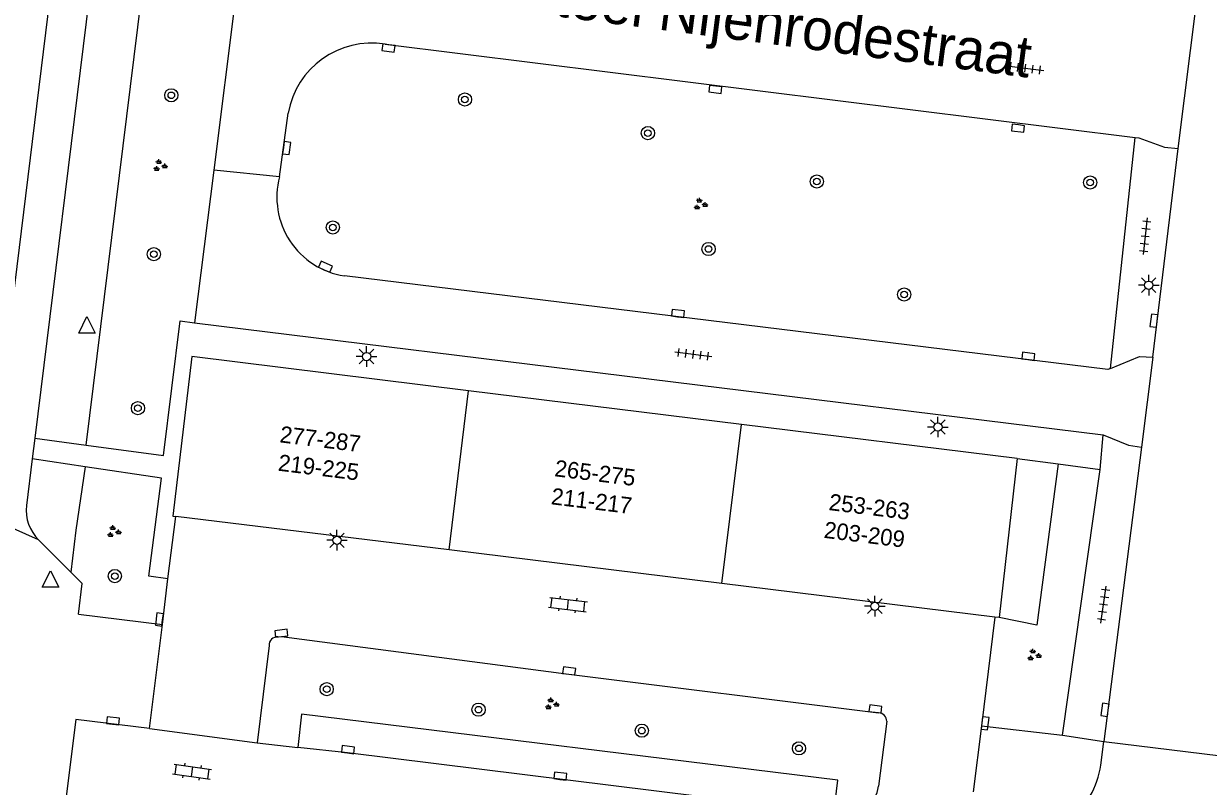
# Model space of a CAD drawing. Extents: x 131000 to 133014, y 396499 to 399001.
# Drawn here: x 131291.1 to 131362.8, y 396832.6 to 396878.8 of the extents above; entities that cross this region are included whole.
import ezdxf

# ---------------------------------------------------------------- set-up
doc = ezdxf.new("R2010")
doc.units = 0
for name, color, linetype in [('gg-anno-huisnummerreeks BGT', 7, 'Continuous'), ('gg-anno-openbare ruimte label', 7, 'Continuous'), ('gg-bbg-hoofdgebouw', 7, 'Continuous'), ('gg-bbg-tussenscheiding', 7, 'Continuous'), ('gg-knt-verharding', 7, 'Continuous'), ('gg-knt-verharding nz', 7, 'Continuous'), ('gt-grn-groengrens', 7, 'Continuous'), ('gt-grn-weggrens', 7, 'Continuous'), ('gt-symb-boom', 7, 'Continuous'), ('gt-symb-groenvak', 7, 'Continuous'), ('gt-symb-klinker verharding', 7, 'Continuous'), ('gt-symb-kolk', 7, 'Continuous'), ('gt-symb-lichtmast', 7, 'Continuous'), ('gt-symb-tegel verharding', 7, 'Continuous'), ('gt-symb-waterafsluiter', 7, 'Continuous')]:
    doc.layers.add(name, color=color, linetype=linetype)

# ---------------------------------------------------------------- blocks, each defined once
blk = doc.blocks.new('gt0-KOLK')
at = {"layer": 'gt-symb-kolk'}
blk.add_lwpolyline([(0, 0), (0.375, 0), (0.375, 0.4), (-0.375, 0.4), (-0.375, 0), (0, 0)], dxfattribs=at)
blk = doc.blocks.new('gt0-BOOM')
at = {"layer": 'gt-symb-boom'}
for radius in [0.4, 0.2]:
    blk.add_circle((0, 0), radius, dxfattribs=at)
blk = doc.blocks.new('gt0-TEG1')
at = {"layer": 'gt-symb-tegel verharding'}
for p, q in [((-1.125, 0), (1.125, 0)), ((-0.9, -0.25), (-0.9, 0.25)), ((-0.45, -0.25), (-0.45, 0.25)), ((0, -0.25), (0, 0.25)), ((0.45, -0.25), (0.45, 0.25)), ((0.9, -0.25), (0.9, 0.25))]:
    blk.add_line(p, q, dxfattribs=at)
blk = doc.blocks.new('gt0-LMAST')
at = {"layer": 'gt-symb-lichtmast'}
for p, q in [((-0.182, 0.173), (-0.447, 0.438)), ((-0.005, 0.246), (-0.005, 0.621)), ((0.172, 0.173), (0.437, 0.438)), ((-0.255, -0.004), (-0.63, -0.004)), ((-0.182, -0.181), (-0.447, -0.446)), ((-0.005, -0.254), (-0.005, -0.629)), ((0.437, -0.446), (0.172, -0.181)), ((0.245, -0.004), (0.62, -0.004))]:
    blk.add_line(p, q, dxfattribs=at)
blk.add_circle((-0.005, -0.004), 0.25, dxfattribs=at)
blk = doc.blocks.new('gt0-GRVAK')
at = {"layer": 'gt-symb-groenvak'}
for p, q in [((-0.11, 0.189), (-0.228, 0.24)), ((-0.182, 0.153), (0.088, 0.153)), ((-0.091, 0.211), (-0.156, 0.322)), ((-0.047, 0.214), (-0.047, 0.393)), ((-0.004, 0.211), (0.061, 0.322)), ((0.015, 0.189), (0.133, 0.24)), ((0.262, -0.052), (0.197, 0.059)), ((0.305, -0.049), (0.305, 0.13)), ((0.349, -0.052), (0.414, 0.059)), ((-0.245, -0.228), (-0.363, -0.177)), ((-0.318, -0.264), (-0.047, -0.264)), ((-0.226, -0.206), (-0.291, -0.095)), ((-0.183, -0.203), (-0.183, -0.024)), ((-0.139, -0.206), (-0.074, -0.095)), ((-0.12, -0.228), (-0.002, -0.177)), ((0.243, -0.074), (0.125, -0.023)), ((0.17, -0.11), (0.441, -0.11)), ((0.368, -0.074), (0.486, -0.023))]:
    blk.add_line(p, q, dxfattribs=at)
blk = doc.blocks.new('gt0-WAFSL')
at = {"layer": 'gt-symb-waterafsluiter'}
for p, q in [((-0.5, -0.333), (0, 0.667)), ((0, 0.667), (0.5, -0.333)), ((0.5, -0.333), (-0.5, -0.333))]:
    blk.add_line(p, q, dxfattribs=at)
blk = doc.blocks.new('gt0-KL1')
at = {"layer": 'gt-symb-klinker verharding'}
for p, q in [((-1.15, 0.3), (1.15, 0.3)), ((-1, -0.3), (-1, 0.3)), ((-0.5, 0.3), (-0.5, 0.45)), ((0, -0.3), (0, 0.3)), ((0.5, 0.3), (0.5, 0.45)), ((1, -0.3), (1, 0.3)), ((-1.15, -0.3), (1.15, -0.3)), ((-0.5, -0.45), (-0.5, -0.3)), ((0.5, -0.45), (0.5, -0.3))]:
    blk.add_line(p, q, dxfattribs=at)

msp = doc.modelspace()

# ---------------------------------------------------------------- linework, layer by layer
at = {"layer": 'gg-bbg-hoofdgebouw'}
for p, q in [((131334.522, 396854.538), (131318.003, 396856.574)), ((131351.22, 396852.48), (131334.522, 396854.538)), ((131351.22, 396852.48), (131350.12, 396842.84)), ((131316.813, 396846.934), (131300.272, 396848.967)), ((131333.333, 396844.903), (131316.813, 396846.934)), ((131349.857, 396842.872), (131333.333, 396844.903)), ((131350.12, 396842.84), (131349.857, 396842.872))]:
    msp.add_line(p, q, dxfattribs=at)
msp.add_lwpolyline([(131318.003, 396856.574), (131301.24, 396858.64), (131300.09, 396848.99), (131300.272, 396848.967)], dxfattribs=at)
at = {"layer": 'gg-bbg-tussenscheiding'}
for p, q in [((131316.813, 396846.934), (131318.003, 396856.574)), ((131333.333, 396844.903), (131334.522, 396854.538))]:
    msp.add_line(p, q, dxfattribs=at)
at = {"layer": 'gg-knt-verharding'}
for p, q in [((131296.273, 396890.428), (131291.728, 396853.698)), ((131304.312, 396883.7), (131302.573, 396869.912)), ((131360.97, 396871.24), (131362.09, 396880.2)), ((131312.94, 396877.54), (131358.364, 396871.898)), ((131306.55, 396869.52), (131307.07, 396873.36)), ((131356.862, 396857.926), (131358.364, 396871.898)), ((131359.43, 396858.6), (131360.97, 396871.24)), ((131302.573, 396869.912), (131301.41, 396860.691)), ((131301.41, 396860.691), (131356.42, 396853.91)), ((131359.43, 396858.6), (131358.74, 396853.16)), ((131291.728, 396853.698), (131294.835, 396853.285)), ((131294.835, 396853.285), (131299.53, 396852.66)), ((131358.74, 396853.16), (131356.473, 396835.344)), ((131291.574, 396852.449), (131291.227, 396849.622)), ((131294.775, 396851.975), (131291.574, 396852.449)), ((131351.22, 396852.48), (131353.695, 396852.145)), ((131353.695, 396852.145), (131356.25, 396851.8)), ((131299.4, 396851.29), (131294.775, 396851.975)), ((131353.974, 396835.73), (131356.25, 396851.8)), ((131299.789, 396845.187), (131300.272, 396848.967)), ((131293.914, 396845.596), (131291.963, 396847.542)), ((131299.463, 396842.425), (131299.789, 396845.187)), ((131294.369, 396843.055), (131299.463, 396842.425)), ((131349.857, 396842.872), (131349.053, 396836.297)), ((131298.684, 396836.122), (131299.463, 396842.425)), ((131305.919, 396841.153), (131305.195, 396835.267)), ((131343.326, 396836.566), (131342.812, 396832.634)), ((131349.053, 396836.297), (131348.557, 396832.295)), ((131349.053, 396836.297), (131353.974, 396835.73)), ((131305.195, 396835.267), (131307.664, 396834.99)), ((131356.28, 396833.917), (131356.473, 396835.344)), ((131356.473, 396835.344), (131363.548, 396834.487))]:
    msp.add_line(p, q, dxfattribs=at)
for points in [[(131290.895, 396882.809), (131292.897, 396882.519), (131288.763, 396848.958)], [(131358.364, 396871.898), (131358.59, 396871.87), (131360.14, 396871.31), (131360.97, 396871.24)], [(131356.862, 396857.926), (131356.7, 396857.86), (131310.48, 396863.52)], [(131299.53, 396852.66), (131300.53, 396860.8), (131301.41, 396860.691)], [(131356.862, 396857.926), (131358.62, 396858.64), (131359.43, 396858.6)], [(131356.42, 396853.91), (131357.97, 396853.28), (131358.74, 396853.16)], [(131299.789, 396845.187), (131298.63, 396845.36), (131299.4, 396851.29)], [(131294.369, 396843.055), (131294.599, 396844.913), (131293.914, 396845.596)], [(131306.454, 396841.67), (131306.674, 396841.694), (131324.065, 396839.419), (131342.831, 396837.084)], [(131298.684, 396836.122), (131294.219, 396836.668), (131293.593, 396831.688), (131297.548, 396831.196)], [(131340.111, 396830.999), (131340.354, 396833.007), (131307.888, 396836.998), (131307.664, 396834.99)]]:
    msp.add_lwpolyline(points, dxfattribs=at)
for centre, radius, start, end in [((131312.116, 396872.486), 5.121, 80.73739, 170.1716), ((131311.21, 396868.285), 4.821, 165.15675, 261.29285), ((131293.708, 396849.33), 2.498, 173.27562, 225.69664), ((131306.398, 396841.192), 0.481, 83.35628, 184.68322), ((131342.787, 396836.546), 0.539, 2.08776, 85.31091), ((131351.385, 396834.579), 4.94, 260.09389, 352.29696), ((131340.902, 396832.835), 1.921, 264.06385, 354.00717)]:
    msp.add_arc(centre, radius, start, end, dxfattribs=at)
at = {"layer": 'gg-knt-verharding nz'}
msp.add_lwpolyline([(131340.111, 396830.999), (131310.675, 396834.652), (131307.664, 396834.99)], dxfattribs=at)
at = {"layer": 'gt-grn-groengrens'}
msp.add_line((131294.835, 396853.285), (131299.397, 396890.021), dxfattribs=at)
for points in [[(131353.695, 396852.145), (131352.411, 396842.385), (131350.12, 396842.84)], [(131294.775, 396851.975), (131294.217, 396848.124), (131293.914, 396845.596)]]:
    msp.add_lwpolyline(points, dxfattribs=at)
at = {"layer": 'gt-grn-weggrens'}
for p, q in [((131306.55, 396869.52), (131302.573, 396869.912)), ((131291.728, 396853.698), (131291.574, 396852.449)), ((131356.25, 396851.8), (131356.42, 396853.91)), ((131291.963, 396847.542), (131288.763, 396848.958)), ((131298.684, 396836.122), (131305.195, 396835.267)), ((131353.974, 396835.73), (131356.473, 396835.344))]:
    msp.add_line(p, q, dxfattribs=at)

# ---------------------------------------------------------------- block references
at = {"layer": 'gt-symb-boom'}
for p in [(131299.997, 396874.45), (131317.778, 396874.194), (131328.859, 396872.165), (131339.087, 396869.238), (131355.639, 396869.17), (131309.777, 396866.455), (131298.942, 396864.833), (131332.533, 396865.149), (131344.372, 396862.4), (131297.977, 396855.518), (131296.579, 396845.356), (131309.407, 396838.508), (131318.604, 396837.271), (131328.486, 396836.003), (131338.005, 396834.93)]:
    msp.add_blockref('gt0-BOOM', p, dxfattribs=at)
at = {"layer": 'gt-symb-groenvak'}
for p in [(131299.296, 396870.193), (131332.021, 396867.856), (131296.502, 396848.036), (131352.223, 396840.568), (131323.024, 396837.61)]:
    msp.add_blockref('gt0-GRVAK', p, dxfattribs=at)
at = {"layer": 'gt-symb-klinker verharding'}
for p, rotation in [((131324.015, 396843.634), -6.833672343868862), ((131301.259, 396833.521), -7.992313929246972)]:
    msp.add_blockref('gt0-KL1', p, dxfattribs=dict(at, rotation=rotation))
at = {"layer": 'gt-symb-kolk'}
for p, rotation in [((131313.174, 396877.513), 172.59081596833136), ((131332.962, 396875.003), 173.10945167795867), ((131351.295, 396872.654), 172.99574075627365), ((131306.785, 396871.284), -97.70065539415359), ((131309.262, 396863.892), -23.642501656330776), ((131330.657, 396861.051), -6.947410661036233), ((131359.696, 396860.788), 83.05258934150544), ((131351.87, 396858.454), -7.181878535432), ((131299.472, 396842.706), 83.57125225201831), ((131306.674, 396841.694), 6.314884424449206), ((131324.065, 396839.419), -7.465974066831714), ((131342.61, 396837.116), -7.068140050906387), ((131356.733, 396837.231), 82.12907950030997), ((131296.445, 396836.396), -6.94741065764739), ((131349.078, 396836.472), -96.94741065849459), ((131310.675, 396834.652), -7.068140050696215), ((131323.53, 396833.054), -7.068140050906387)]:
    msp.add_blockref('gt0-KOLK', p, dxfattribs=dict(at, rotation=rotation))
at = {"layer": 'gt-symb-lichtmast'}
for p in [(131359.188, 396862.961), (131310.035, 396847.524), (131342.606, 396843.532)]:
    msp.add_blockref('gt0-LMAST', p, dxfattribs=at)
at = {"layer": 'gt-symb-lichtmast', "rotation": 90}
for p in [(131311.818, 396858.644), (131346.417, 396854.382)]:
    msp.add_blockref('gt0-LMAST', p, dxfattribs=at)
at = {"layer": 'gt-symb-tegel verharding'}
for p, rotation in [((131351.717, 396876.09), -7.125016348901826), ((131358.973, 396865.926), -96.14399576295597), ((131331.609, 396858.778), -7.125016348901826), ((131356.45, 396843.623), 81.89420641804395)]:
    msp.add_blockref('gt0-TEG1', p, dxfattribs=dict(at, rotation=rotation))
at = {"layer": 'gt-symb-waterafsluiter'}
for p in [(131294.887, 396860.397), (131292.683, 396845.012)]:
    msp.add_blockref('gt0-WAFSL', p, dxfattribs=at)

# ---------------------------------------------------------------- texts
at = {"layer": 'gg-anno-huisnummerreeks BGT'}
for s, p in [('277-287', (131306.527, 396853.453)), ('219-225', (131306.425, 396851.737)), ('265-275', (131323.168, 396851.402)), ('211-217', (131322.956, 396849.705)), ('253-263', (131339.777, 396849.355)), ('203-209', (131339.478, 396847.674))]:
    msp.add_text(s, height=1, rotation=353, dxfattribs=at).set_placement(p)
at = {"layer": 'gg-anno-openbare ruimte label'}
msp.add_text('Kasteel Nijenrodestraat', height=2.5, rotation=352.6, dxfattribs=at).set_placement((131317.44, 396879.994))

doc.saveas('drawing.dxf')
